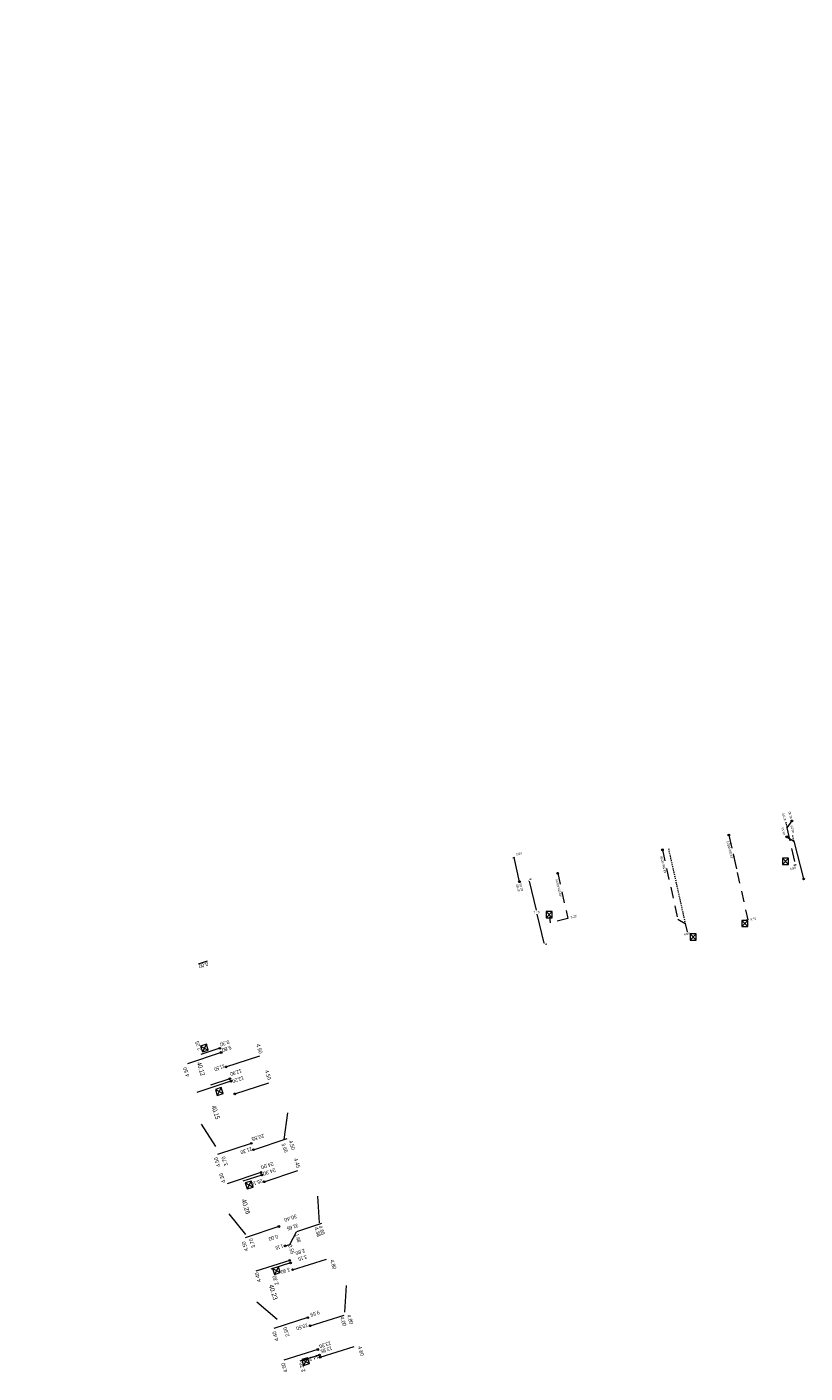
# Model space of a CAD drawing. Header units: inches. Extents: x 0 to 191500, y 0 to 342750.
# Tile 497 of 547: x 188348 to 188436, y 335817 to 335969. Entities that reach past the tile are written whole.
import ezdxf
from ezdxf.enums import TextEntityAlignment as Align

# ---------------------------------------------------------------- set-up
doc = ezdxf.new("R2010")
doc.units = ezdxf.units.IN
doc.header["$MEASUREMENT"] = 0
for name, pattern in [('RI-GWA_HUISAANSLUITING', [23, 4, -1.8, 2.6, -1.8, 4.6, -1.8, 4.6, -1.8]), ('RI-HWA_HUISAANSLUITING', [4.8, 3, -1.8]), ('RI-HWA_KOLKAANSLUITING', [4.3, 2.5, -1.8]), ('RI-VWA_HUISAANSLUITING', [6.1, 2.5, -1.8, 0, -1.8]), ('STIPPELFIJN', [0.375, 0.25, -0.125])]:
    doc.linetypes.add(name, pattern=pattern)
doc.layers.get('0').update_dxf_attribs({"lineweight": 20})
for name, color, linetype, lineweight in [('ECW', 150, 'Continuous', 20), ('LOODLIJN', 11, 'STIPPELFIJN', 20), ('N-WE-RI-GWA-MAATVOERING-T25', 30, 'RI-GWA_HUISAANSLUITING', 20), ('N-WE-RI-GWA_HUISAANSLUITING_PP_160-G', 30, 'RI-GWA_HUISAANSLUITING', 20), ('N-WE-RI-HWA-MAATVOERING-T25', 151, 'Continuous', 20), ('N-WE-RI-HWA_HUISAANSLUITING', 150, 'RI-HWA_HUISAANSLUITING', 20), ('N-WE-RI-HWA_HUISAANSLUITING_PP_125-G', 150, 'RI-HWA_HUISAANSLUITING', 20), ('N-WE-RI-HWA_KOLK-S', 150, 'Continuous', 20), ('N-WE-RI-HWA_KOLKAANSLUITING_PP_160-G', 150, 'RI-HWA_KOLKAANSLUITING', 20), ('N-WE-RI-HWA_KOLKAANSLUITING_PVC_160-G', 150, 'RI-HWA_KOLKAANSLUITING', 20), ('N-WE-RI-INLAAT', 7, 'Continuous', 20), ('N-WE-RI-VWA-MAATVOERING-T25', 30, 'Continuous', 20), ('N-WE-RI-VWA_HUISAANSLUITING', 20, 'RI-VWA_HUISAANSLUITING', 20), ('N-WE-RI-VWA_RIOOLPUT_ONTSTOPPINGSPUT-G', 30, 'Continuous', 20)]:
    doc.layers.add(name, color=color, linetype=linetype, lineweight=lineweight)
doc.styles.add('1', font='TXT')
doc.styles.add('5', font='TXT')
doc.styles.add('ISO', font='isocpeur.ttf', dxfattribs={"height": 2.5})
picture_1 = doc.add_image_def('image1.ecw', size_in_pixel=(220000, 285000))

# ---------------------------------------------------------------- blocks, each defined once
blk = doc.blocks.new('A$C2C270354')
h = blk.add_hatch(color=256)
h.dxf.hatch_style = 1
edge = h.paths.add_edge_path()
edge.add_arc((0, 0), 0.1, 0, 360)
blk.add_circle((0, 0), 0.1)

msp = doc.modelspace()

# ---------------------------------------------------------------- linework, layer by layer
at = {"layer": 'LOODLIJN', "ltscale": 0.5}
for p, q in [((188433.44511, 335879.22696), (188433.5802, 335878.62233)), ((188434.19473, 335877.74588), (188434.34191, 335877.11276)), ((188420.26992, 335876.28341), (188422.15288, 335867.85539))]:
    msp.add_line(p, q, dxfattribs=at)
at = {"layer": 'N-WE-RI-GWA_HUISAANSLUITING_PP_160-G'}
for p, q in [((188370.02538, 335853.35305), (188365.75361, 335851.93815)), ((188370.5599, 335851.73927), (188374.83167, 335853.15418)), ((188371.09442, 335850.12549), (188366.72772, 335848.67914)), ((188371.56606, 335848.70157), (188375.83783, 335850.11648)), ((188373.64126, 335842.4363), (188377.91303, 335843.85121)), ((188373.40544, 335843.14827), (188369.13367, 335841.73336)), ((188374.4902, 335839.87324), (188370.40829, 335838.52122)), ((188374.83607, 335838.82903), (188379.06038, 335840.22822)), ((188376.50252, 335833.79783), (188372.23075, 335832.38292)), ((188377.73152, 335831.78379), (188378.46652, 335833.20498)), ((188381.29837, 335834.12253), (188378.46652, 335833.20498)), ((188377.20687, 335831.61873), (188377.73152, 335831.78379)), ((188378.04722, 335828.9478), (188382.62594, 335830.38839)), ((188377.71708, 335829.99709), (188373.51992, 335828.67656)), ((188380.02802, 335822.65206), (188384.60675, 335824.09264)), ((188379.74291, 335823.55826), (188375.54574, 335822.23773)), ((188380.86836, 335819.98114), (188376.57581, 335818.63059)), ((188381.13847, 335819.12263), (188385.7172, 335820.56321))]:
    msp.add_line(p, q, dxfattribs=at)
at = {"layer": 'N-WE-RI-HWA_HUISAANSLUITING', "ltscale": 0.5}
for p, q in [((188434.12827, 335879.37959), (188433.5802, 335878.62233)), ((188433.5802, 335878.62233), (188434.51351, 335874.44486)), ((188427.0527, 335877.7988), (188428.14291, 335872.9191)), ((188402.7757, 335875.24375), (188402.92205, 335875.27664)), ((188402.88133, 335875.26749), (188403.02768, 335875.30039)), ((188434.36716, 335874.41196), (188434.51351, 335874.44486)), ((188434.47279, 335874.43571), (188434.61914, 335874.4686))]:
    msp.add_line(p, q, dxfattribs=at)
at = {"layer": 'N-WE-RI-HWA_HUISAANSLUITING_PP_125-G'}
for p, q in [((188377.10614, 335843.58395), (188377.58102, 335847.2176)), ((188367.78985, 335845.31363), (188369.8931, 335841.9849)), ((188380.82624, 335837.20182), (188381.03506, 335834.03721)), ((188370.86466, 335835.23709), (188372.99017, 335832.63446)), ((188384.07145, 335827.18604), (188383.84362, 335823.85255)), ((188374.01161, 335825.3239), (188377.07198, 335822.71792))]:
    msp.add_line(p, q, dxfattribs=at)
at = {"layer": 'N-WE-RI-HWA_KOLK-S'}
for p, q in [((188433.07222, 335875.18778), (188433.07073, 335874.49133)), ((188433.07073, 335874.49133), (188433.76867, 335875.18629)), ((188433.07073, 335874.49133), (188433.76718, 335874.48983)), ((188433.07222, 335875.18778), (188433.76718, 335874.48983)), ((188433.76867, 335875.18629), (188433.07222, 335875.18778)), ((188433.76718, 335874.48983), (188433.76867, 335875.18629)), ((188406.52261, 335869.19387), (188406.52111, 335868.49742)), ((188406.52111, 335868.49742), (188407.21906, 335869.19237)), ((188406.52111, 335868.49742), (188407.21757, 335868.49592)), ((188406.52261, 335869.19387), (188407.21757, 335868.49592)), ((188407.21906, 335869.19237), (188406.52261, 335869.19387)), ((188407.21757, 335868.49592), (188407.21906, 335869.19237)), ((188428.50217, 335868.2007), (188428.50067, 335867.50425)), ((188428.50067, 335867.50425), (188429.19862, 335868.1992)), ((188428.50217, 335868.2007), (188429.19713, 335867.50275)), ((188429.19862, 335868.1992), (188428.50217, 335868.2007)), ((188429.19713, 335867.50275), (188429.19862, 335868.1992)), ((188422.6953, 335866.67865), (188422.6938, 335865.9822)), ((188422.6938, 335865.9822), (188423.39175, 335866.67715)), ((188422.6953, 335866.67865), (188423.39025, 335865.9807)), ((188423.39175, 335866.67715), (188422.6953, 335866.67865)), ((188423.39025, 335865.9807), (188423.39175, 335866.67715)), ((188428.50067, 335867.50425), (188429.19713, 335867.50275)), ((188422.6938, 335865.9822), (188423.39025, 335865.9807)), ((188368.36502, 335854.28826), (188367.7009, 335854.07848)), ((188368.36502, 335854.28826), (188367.91068, 335853.41437)), ((188368.57479, 335853.62415), (188368.36502, 335854.28826)), ((188367.7009, 335854.07848), (188368.57479, 335853.62415)), ((188367.7009, 335854.07848), (188367.91068, 335853.41437)), ((188367.91068, 335853.41437), (188368.57479, 335853.62415)), ((188370.03101, 335849.40631), (188369.3669, 335849.19654)), ((188369.3669, 335849.19654), (188370.24079, 335848.7422)), ((188369.3669, 335849.19654), (188369.57668, 335848.53243)), ((188370.03101, 335849.40631), (188369.57668, 335848.53243)), ((188369.57668, 335848.53243), (188370.24079, 335848.7422)), ((188370.24079, 335848.7422), (188370.03101, 335849.40631)), ((188373.3893, 335838.90483), (188372.72519, 335838.69505)), ((188372.72519, 335838.69505), (188373.59908, 335838.24072)), ((188372.72519, 335838.69505), (188372.93497, 335838.03094)), ((188373.3893, 335838.90483), (188372.93497, 335838.03094)), ((188372.93497, 335838.03094), (188373.59908, 335838.24072)), ((188373.59908, 335838.24072), (188373.3893, 335838.90483)), ((188376.45023, 335829.28361), (188375.78612, 335829.07384)), ((188375.78612, 335829.07384), (188376.66001, 335828.6195)), ((188375.78612, 335829.07384), (188375.99589, 335828.40973)), ((188376.45023, 335829.28361), (188375.99589, 335828.40973)), ((188375.99589, 335828.40973), (188376.66001, 335828.6195)), ((188376.66001, 335828.6195), (188376.45023, 335829.28361)), ((188379.73153, 335819.05368), (188379.06742, 335818.8439)), ((188379.06742, 335818.8439), (188379.9413, 335818.38957)), ((188379.06742, 335818.8439), (188379.27719, 335818.17979)), ((188379.73153, 335819.05368), (188379.27719, 335818.17979)), ((188379.27719, 335818.17979), (188379.9413, 335818.38957)), ((188379.9413, 335818.38957), (188379.73153, 335819.05368))]:
    msp.add_line(p, q, dxfattribs=at)
at = {"layer": 'N-WE-RI-HWA_KOLKAANSLUITING_PP_160-G'}
for p, q in [((188369.86817, 335853.8277), (188367.73228, 335853.12024)), ((188371.0001, 335850.41028), (188368.81675, 335849.6871)), ((188374.58453, 335839.58846), (188372.44865, 335838.881)), ((188377.80712, 335829.71092), (188375.61315, 335829.02064)), ((188381.06344, 335819.3611), (188378.86947, 335818.67082))]:
    msp.add_line(p, q, dxfattribs=at)
at = {"layer": 'N-WE-RI-HWA_KOLKAANSLUITING_PVC_160-G', "ltscale": 0.5}
for p, q in [((188427.0527, 335877.7988), (188429.18078, 335868.27363)), ((188419.58677, 335876.13078), (188421.32963, 335868.32981)), ((188407.82669, 335873.50339), (188408.96051, 335868.42851)), ((188407.03292, 335867.94101), (188406.925, 335868.601)), ((188408.96051, 335868.42851), (188407.03292, 335867.94101)), ((188421.32963, 335868.32981), (188422.15288, 335867.85539)), ((188422.15288, 335867.85539), (188422.36472, 335866.90722)), ((188429.18078, 335868.27363), (188429.01629, 335868.23491))]:
    msp.add_line(p, q, dxfattribs=at)
at = {"layer": 'N-WE-RI-VWA-MAATVOERING-T25', "linetype": 'ByBlock', "ltscale": 0.5}
for p, q in [((188404.60867, 335872.60003), (188405.3976, 335869.3434)), ((188404.83842, 335872.84089), (188404.68778, 335872.8044)), ((188406.29069, 335865.65678), (188405.50177, 335868.9134)), ((188406.6052, 335865.54776), (188406.45456, 335865.51127))]:
    msp.add_line(p, q, dxfattribs=at)
for points in [[(188404.63783, 335872.60709), (188404.57952, 335872.59296), (188404.56629, 335872.77497)], [(188406.31985, 335865.66384), (188406.26153, 335865.64971), (188406.33307, 335865.48184)]]:
    msp.add_solid(points, dxfattribs=at)
at = {"layer": 'N-WE-RI-VWA_HUISAANSLUITING', "linetype": 'ByBlock', "ltscale": 0.5}
for p, q in [((188433.56161, 335877.5987), (188434.34191, 335877.11276)), ((188434.34191, 335877.11276), (188435.45666, 335872.85748)), ((188403.53256, 335872.54401), (188402.92205, 335875.27664))]:
    msp.add_line(p, q, dxfattribs=at)
at = {"layer": 'N-WE-RI-VWA_RIOOLPUT_ONTSTOPPINGSPUT-G'}
for p, q in [((188435.54679, 335872.90081), (188435.36653, 335872.81415)), ((188435.41333, 335872.94761), (188435.49999, 335872.76736))]:
    msp.add_line(p, q, dxfattribs=at)
msp.add_circle((188435.45666, 335872.85748), 0.1, dxfattribs=at)

# ---------------------------------------------------------------- block references
at = {"layer": 'N-WE-RI-INLAAT'}
for p, rotation in [((188434.12827, 335879.37959), 0.06357443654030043), ((188427.0527, 335877.7988), 0.06357443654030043), ((188433.56161, 335877.5987), 0.06357443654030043), ((188419.58677, 335876.13078), 0.06357443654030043), ((188403.53256, 335872.54401), 0.06357443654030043), ((188407.82669, 335873.50339), 0.06357443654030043), ((188369.86817, 335853.8277), 287.7167265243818), ((188370.02538, 335853.35305), 287.7167265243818), ((188370.5599, 335851.73927), 287.7167265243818), ((188371.0001, 335850.41028), 287.7167265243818), ((188371.09442, 335850.12549), 287.7167265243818), ((188371.56606, 335848.70157), 287.7167265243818), ((188373.40544, 335843.14827), 287.7167265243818), ((188373.64126, 335842.4363), 287.7167265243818), ((188374.4902, 335839.87324), 287.7167265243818), ((188374.58453, 335839.58846), 287.7167265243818), ((188374.83607, 335838.82903), 287.7167265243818), ((188376.50252, 335833.79783), 287.7167265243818), ((188377.20687, 335831.61873), 287.7167265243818), ((188377.71708, 335829.99709), 287.7167265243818), ((188377.80712, 335829.71092), 287.7167265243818), ((188378.04722, 335828.9478), 287.7167265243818), ((188379.74291, 335823.55826), 287.7167265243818), ((188380.02802, 335822.65206), 287.7167265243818), ((188380.86836, 335819.98114), 287.7167265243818), ((188381.06344, 335819.3611), 287.7167265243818), ((188381.13847, 335819.12263), 287.7167265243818)]:
    msp.add_blockref('A$C2C270354', p, dxfattribs=dict(at, rotation=rotation))

# ---------------------------------------------------------------- texts
at = {"layer": 'N-WE-RI-GWA-MAATVOERING-T25', "style": '5'}
for s, height, rotation, width, p in [('%%u0.00', 0.418057, 198.4531521, 0.806125, (188367.9656, 335863.37642)), ('2.25', 0.418058, 108.3531521, 0.806125, (188367.64782, 335854.18409)), ('9.30', 0.418057, 198.4531521, 0.795503, (188370.35004, 335854.58909)), ('9.80', 0.418057, 198.4531521, 0.795503, (188370.56928, 335853.97208)), ('4.50', 0.418058, 288.3531521, 0.814977, (188374.11708, 335853.71791)), ('4.50', 0.418058, 108.3531521, 0.814977, (188366.29324, 335851.22805)), ('11.50', 0.418057, 198.4531521, 0.687862, (188369.76064, 335851.83756)), ('12.90', 0.418057, 198.4531521, 0.75018, (188371.60218, 335851.30188)), ('4.50', 0.418058, 288.3531521, 0.814977, (188375.08799, 335850.77799)), ('13.20', 0.418057, 198.4531521, 0.758678, (188371.85356, 335850.51197)), ('20.55', 0.418057, 198.4531521, 0.829494, (188374.08289, 335844.0103)), ('21.30', 0.418057, 198.4531521, 0.758678, (188372.77249, 335842.51734)), ('3.65', 0.418058, 288.3531521, 0.795503, (188376.95564, 335842.57914)), ('4.50', 0.418058, 288.3531521, 0.814977, (188377.77912, 335842.87652)), ('4.50', 0.418058, 108.3531521, 0.814977, (188369.76284, 335841.10233)), ('3.70', 0.418058, 108.3531521, 0.806125, (188370.61549, 335841.19711)), ('24.00', 0.418057, 198.4531521, 0.836576, (188375.13661, 335840.84309)), ('4.45', 0.418058, 288.3531521, 0.823829, (188378.34769, 335840.86799)), ('4.30', 0.418058, 108.3531521, 0.814977, (188370.33431, 335839.3066)), ('25.10', 0.418057, 198.4531521, 0.758678, (188373.95851, 335838.93438)), ('24.30', 0.418057, 198.4531521, 0.836576, (188375.36153, 335840.13633)), ('30.40', 0.418057, 198.4531521, 0.836576, (188377.74667, 335834.94334)), ('31.65', 0.418057, 198.4531521, 0.75018, (188377.97444, 335833.93988)), ('4.38', 0.418057, 287.5531521, 0.814977, (188380.65408, 335833.14439)), ('4.65', 0.418057, 287.5531521, 0.804355, (188381.12555, 335833.31732)), ('4.50', 0.418058, 108.3531521, 0.814977, (188372.89043, 335831.63529)), ('3.70', 0.418058, 108.3531521, 0.806125, (188373.69887, 335831.99512)), ('0.00', 0.418058, 197.4531521, 0.806125, (188375.82088, 335832.7388)), ('1.10', 0.418058, 197.4531521, 0.629084, (188376.4968, 335831.68904)), ('0.55', 0.418057, 287.5531521, 0.806125, (188377.70913, 335831.17702)), ('1.68', 0.418057, 287.5531521, 0.706982, (188378.45075, 335832.4432)), ('2.80', 0.418058, 197.4531521, 0.806125, (188378.84011, 335831.14778)), ('3.10', 0.418058, 197.4531521, 0.717605, (188379.1066, 335830.45424)), ('4.40', 0.418057, 107.5531521, 0.823829, (188374.34284, 335828.15988)), ('3.90', 0.418058, 197.4531521, 0.795503, (188377.17141, 335829.03215)), ('4.80', 0.418057, 287.5531521, 0.814977, (188382.41836, 335829.47075)), ('2.30', 0.418057, 107.5531521, 0.806125, (188376.33177, 335827.80846)), ('9.55', 0.418058, 197.4531521, 0.795503, (188380.48463, 335824.20665)), ('10.50', 0.418058, 197.4531521, 0.758678, (188379.04274, 335822.72222)), ('4.00', 0.418057, 287.5531521, 0.814977, (188383.53843, 335823.07392)), ('4.80', 0.418057, 287.5531521, 0.814977, (188384.31413, 335823.29789)), ('4.40', 0.418057, 107.5531521, 0.823829, (188376.31518, 335821.53065)), ('2.80', 0.418057, 107.5531521, 0.806125, (188377.53589, 335822.01069)), ('13.30', 0.418058, 197.4531521, 0.758678, (188381.63196, 335820.70882)), ('13.95', 0.418058, 197.4531521, 0.75018, (188381.77874, 335820.14019)), ('4.80', 0.418057, 287.5531521, 0.814977, (188385.53511, 335819.74895)), ('4.50', 0.418057, 107.5531521, 0.814977, (188377.32262, 335818.00532)), ('2.30', 0.418057, 107.5531521, 0.806125, (188379.3238, 335818.04697)), ('14.20', 0.418058, 197.4531521, 0.76576, (188380.231, 335819.20323))]:
    msp.add_text(s, height=height, rotation=rotation, dxfattribs=dict(at, width=width)).set_placement(p, align=Align.CENTER)
at = {"layer": 'N-WE-RI-HWA-MAATVOERING-T25', "style": '1'}
for s, width, p in [('40.12', 0.721516, (188367.26134, 335852.18832)), ('40.15', 0.721516, (188368.92341, 335847.30857)), ('40.26', 0.795271, (188372.28823, 335836.79802)), ('40.23', 0.80449, (188375.3582, 335827.18428))]:
    msp.add_text(s, height=0.52521, rotation=287.6531521, dxfattribs=dict(at, width=width)).set_placement(p)
at = {"layer": 'N-WE-RI-HWA-MAATVOERING-T25', "char_height": 0.25, "attachment_point": 5, "style": 'ISO'}
for s, insert, rotation in [('{\\Fiso-3098.shx;37.00}', (188433.27337, 335879.83688), 104.01075), ('{\\Fiso-3098.shx;36.30}', (188433.95983, 335880.00322), 104.01075), ('{\\Fiso-3098.shx;43.55k-%%c160}', (188427.15435, 335876.13795), 104.01075), ('{\\Fiso-3098.shx;43.55k-%%c160}', (188419.68841, 335874.46994), 104.01075), ('{\\Fiso-3098.shx;4.90}', (188434.23622, 335874.05883), 12.48408), ('{\\Fiso-3098.shx;43.55k-%%c160}', (188407.92834, 335871.84255), 104.01075), ('{\\Fiso-3098.shx;5.20}', (188409.61957, 335868.62184), 12.48408), ('{\\Fiso-3098.shx;9.76}', (188429.7932, 335868.35936), 12.48408), ('{\\Fiso-3098.shx;9.60}', (188422.32726, 335866.69135), 12.48408)]:
    msp.add_mtext(s, dxfattribs=dict(at, insert=insert, rotation=rotation))
at = {"layer": 'N-WE-RI-VWA-MAATVOERING-T25', "char_height": 0.25, "attachment_point": 5, "style": 'ISO'}
for s, insert, rotation in [('{\\Fiso-3098.shx;49.15}', (188433.17955, 335878.21427), 104.01075), ('{\\Fiso-3098.shx;48.50}', (188434.19667, 335878.45561), 104.01075), ('{\\Fiso-3098.shx;2.80}', (188403.46362, 335875.68145), 12.48408), ('{\\Fiso-3098.shx;67.85}', (188403.3522, 335871.85693), 104.01075), ('{\\Fiso-3098.shx;67.65}', (188403.73528, 335871.92466), 104.01075)]:
    msp.add_mtext(s, dxfattribs=dict(at, insert=insert, rotation=rotation))
at = {"layer": 'N-WE-RI-VWA-MAATVOERING-T25', "linetype": 'ByBlock', "ltscale": 0.5, "insert": (188405.44968, 335869.1284), "char_height": 0.25, "attachment_point": 5, "style": 'ISO'}
msp.add_mtext('{\\Fiso-3098.shx;7.45}', dxfattribs=at)

# ---------------------------------------------------------------- pictures from other files: only their frames are drawn
at = {"layer": 'ECW'}
image = msp.add_image(picture_1, insert=(180500, 328500), size_in_units=(11000, 14250), dxfattribs=at)
image.dxf.flags = 7

doc.saveas('drawing.dxf')
